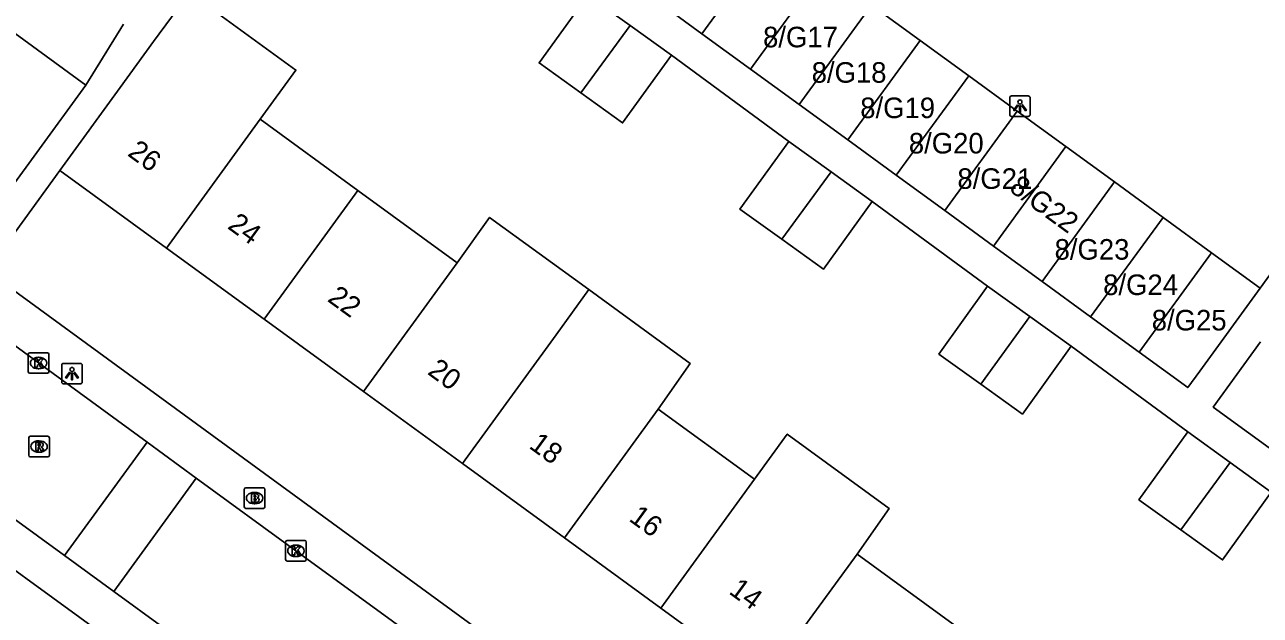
# Model space of a CAD drawing. Extents: x 159675 to 160530, y 382179 to 382901.
# Drawn here: x 160224.1 to 160284.3, y 382634 to 382662.7 of the extents above; entities that cross this region are included whole.
import ezdxf

# ---------------------------------------------------------------- set-up
doc = ezdxf.new("R2010")
doc.units = 0
for name, color, linetype in [('IMGEO_Brandkraan', 7, 'Continuous'), ('IMGEO_Kolk', 7, 'Continuous'), ('IMGEO_Lichtpunt', 7, 'Continuous'), ('IMGEO_Pand', 7, 'Continuous'), ('IMGEO_Pand_nummerreeks', 7, 'Continuous'), ('IMGEO_Rijbaan_lokaal_open', 7, 'Continuous'), ('IMGEO_Rioolput', 7, 'Continuous'), ('IMGEO_Voetpad_open', 7, 'Continuous')]:
    doc.layers.add(name, color=color, linetype=linetype)

msp = doc.modelspace()

# ---------------------------------------------------------------- linework, layer by layer
at = {"layer": 'IMGEO_Brandkraan'}
for p, q in [((160234.798, 382639.23), (160234.798, 382640.082)), ((160234.873, 382640.156), (160235.725, 382640.156)), ((160235.286, 382639.936), (160235.311, 382639.936)), ((160235.799, 382640.082), (160235.799, 382639.23)), ((160235.309, 382639.376), (160235.284, 382639.376)), ((160235.725, 382639.156), (160234.873, 382639.156))]:
    msp.add_line(p, q, dxfattribs=at)
for points in [[(160234.798, 382639.23), (160234.798, 382640.082)], [(160234.873, 382640.156), (160235.725, 382640.156)], [(160235.799, 382640.082), (160235.799, 382639.23)], [(160235.146, 382639.856), (160235.146, 382639.456), (160235.359, 382639.456)], [(160235.377, 382639.856), (160235.146, 382639.856)], [(160235.325, 382639.775), (160235.271, 382639.775), (160235.271, 382639.699)], [(160235.271, 382639.699), (160235.324, 382639.699)], [(160235.333, 382639.623), (160235.271, 382639.623), (160235.271, 382639.542)], [(160235.271, 382639.542), (160235.333, 382639.542)], [(160235.725, 382639.156), (160234.873, 382639.156)]]:
    msp.add_lwpolyline(points, dxfattribs=at)
for centre, radius, start, end in [((160234.875, 382640.08), 0.0765, 91.55205, 178.44795), ((160234.875, 382640.08), 0.0765, 91.55205, 178.44795), ((160235.723, 382640.08), 0.0765, 1.55205, 88.44795), ((160235.723, 382640.08), 0.0765, 1.55205, 88.44795), ((160235.326, 382639.737), 0.0379, 267.82845, 90.93552), ((160235.334, 382639.582), 0.0404, 269.87594, 90.50774), ((160235.365, 382639.707), 0.251, 268.66757, 293.53466), ((160235.381, 382639.711), 0.145, 59.4692, 91.53667), ((160235.406, 382639.758), 0.0922, 285.51372, 58.15012), ((160235.411, 382639.566), 0.105, 301.31148, 78.98903), ((160234.875, 382639.232), 0.0765, 181.55205, 268.44795), ((160234.875, 382639.232), 0.0765, 181.55205, 268.44795), ((160235.723, 382639.232), 0.0765, 271.55205, 358.44795), ((160235.723, 382639.232), 0.0765, 271.55205, 358.44795)]:
    msp.add_arc(centre, radius, start, end, dxfattribs=at)
for centre, major_axis, ratio, start_param, end_param in [((160235.285, 382639.656), (-0.387, 0.002), 0.722429, 4.712389, 7.853982), ((160235.31, 382639.656), (-0.39, 0.002), 0.717154, 1.570796, 4.712389)]:
    msp.add_ellipse(centre, major_axis=major_axis, ratio=ratio, start_param=start_param, end_param=end_param, dxfattribs=at)
at = {"layer": 'IMGEO_Kolk'}
for p, q in [((160224.283, 382645.802), (160224.283, 382646.654)), ((160224.358, 382646.728), (160225.21, 382646.728)), ((160224.771, 382646.508), (160224.796, 382646.508)), ((160225.284, 382646.654), (160225.284, 382645.802)), ((160224.794, 382645.948), (160224.769, 382645.948)), ((160225.21, 382645.728), (160224.358, 382645.728)), ((160236.809, 382636.664), (160236.809, 382637.516)), ((160236.884, 382637.59), (160237.736, 382637.59)), ((160237.81, 382637.516), (160237.81, 382636.664)), ((160237.297, 382637.37), (160237.322, 382637.37)), ((160237.736, 382636.59), (160236.884, 382636.59)), ((160237.32, 382636.81), (160237.295, 382636.81))]:
    msp.add_line(p, q, dxfattribs=at)
for points in [[(160224.283, 382645.802), (160224.283, 382646.654)], [(160224.358, 382646.728), (160225.21, 382646.728)], [(160225.284, 382646.654), (160225.284, 382645.802)], [(160224.604, 382646.428), (160224.727, 382646.428), (160224.727, 382646.277), (160224.857, 382646.428), (160225.021, 382646.428), (160224.875, 382646.277), (160225.028, 382646.028), (160224.876, 382646.028), (160224.791, 382646.192), (160224.727, 382646.125), (160224.727, 382646.028), (160224.604, 382646.028), (160224.604, 382646.428)], [(160225.21, 382645.728), (160224.358, 382645.728)], [(160236.809, 382636.664), (160236.809, 382637.516)], [(160236.884, 382637.59), (160237.736, 382637.59)], [(160237.81, 382637.516), (160237.81, 382636.664)], [(160237.13, 382637.29), (160237.253, 382637.29), (160237.253, 382637.139), (160237.383, 382637.29), (160237.547, 382637.29), (160237.401, 382637.139), (160237.554, 382636.89), (160237.402, 382636.89), (160237.317, 382637.054), (160237.253, 382636.987), (160237.253, 382636.89), (160237.13, 382636.89), (160237.13, 382637.29)], [(160237.736, 382636.59), (160236.884, 382636.59)]]:
    msp.add_lwpolyline(points, dxfattribs=at)
for centre, start, end in [((160224.36, 382646.652), 91.55205, 178.44795), ((160224.36, 382646.652), 91.55205, 178.44795), ((160225.208, 382646.652), 1.55205, 88.44795), ((160225.208, 382646.652), 1.55205, 88.44795), ((160224.36, 382645.804), 181.55205, 268.44795), ((160224.36, 382645.804), 181.55205, 268.44795), ((160225.208, 382645.804), 271.55205, 358.44795), ((160225.208, 382645.804), 271.55205, 358.44795), ((160236.886, 382637.514), 91.55205, 178.44795), ((160236.886, 382637.514), 91.55205, 178.44795), ((160237.734, 382637.514), 1.55205, 88.44795), ((160237.734, 382637.514), 1.55205, 88.44795), ((160236.886, 382636.666), 181.55205, 268.44795), ((160236.886, 382636.666), 181.55205, 268.44795), ((160237.734, 382636.666), 271.55205, 358.44795), ((160237.734, 382636.666), 271.55205, 358.44795)]:
    msp.add_arc(centre, 0.0765, start, end, dxfattribs=at)
for centre, major_axis, ratio, start_param, end_param in [((160224.77, 382646.228), (-0.387, 0.002), 0.722429, 4.712389, 7.853982), ((160224.795, 382646.228), (-0.39, 0.002), 0.717154, 1.570796, 4.712389), ((160237.296, 382637.09), (-0.387, 0.002), 0.722429, 4.712389, 7.853982), ((160237.321, 382637.09), (-0.39, 0.002), 0.717154, 1.570796, 4.712389)]:
    msp.add_ellipse(centre, major_axis=major_axis, ratio=ratio, start_param=start_param, end_param=end_param, dxfattribs=at)
at = {"layer": 'IMGEO_Lichtpunt'}
for p, q in [((160272.959, 382659.227), (160272.151, 382659.227)), ((160272.959, 382659.227), (160272.151, 382659.227)), ((160272.057, 382659.132), (160272.057, 382658.325)), ((160272.057, 382659.132), (160272.057, 382658.325)), ((160273.053, 382658.325), (160273.053, 382659.132)), ((160273.053, 382658.325), (160273.053, 382659.132)), ((160272.151, 382658.231), (160272.959, 382658.231)), ((160272.151, 382658.231), (160272.959, 382658.231)), ((160225.911, 382646.116), (160225.911, 382645.309)), ((160225.911, 382646.116), (160225.911, 382645.309)), ((160226.813, 382646.211), (160226.005, 382646.211)), ((160226.813, 382646.211), (160226.005, 382646.211)), ((160226.907, 382645.309), (160226.907, 382646.116)), ((160226.907, 382645.309), (160226.907, 382646.116)), ((160226.005, 382645.215), (160226.813, 382645.215)), ((160226.005, 382645.215), (160226.813, 382645.215))]:
    msp.add_line(p, q, dxfattribs=at)
for points in [[(160272.431, 382658.796), (160272.47, 382658.768), (160272.282, 382658.506), (160272.244, 382658.533), (160272.431, 382658.796)], [(160272.533, 382658.748), (160272.58, 382658.748), (160272.58, 382658.426), (160272.533, 382658.426), (160272.533, 382658.748)], [(160272.643, 382658.768), (160272.681, 382658.795), (160272.868, 382658.533), (160272.829, 382658.505), (160272.643, 382658.768)], [(160226.285, 382645.78), (160226.324, 382645.752), (160226.136, 382645.49), (160226.098, 382645.517), (160226.285, 382645.78)], [(160226.387, 382645.732), (160226.434, 382645.732), (160226.434, 382645.41), (160226.387, 382645.41), (160226.387, 382645.732)], [(160226.497, 382645.752), (160226.535, 382645.779), (160226.722, 382645.517), (160226.683, 382645.489), (160226.497, 382645.752)]]:
    msp.add_lwpolyline(points, dxfattribs=at)
for centre in [(160272.556, 382658.93), (160226.41, 382645.914)]:
    msp.add_circle(centre, 0.0994, dxfattribs=at)
for centre, start, end in [((160272.151, 382659.132), 90, 180), ((160272.151, 382659.132), 90, 180), ((160272.959, 382659.132), 0, 90), ((160272.959, 382659.132), 0, 90), ((160272.151, 382658.325), 180, 270), ((160272.151, 382658.325), 180, 270), ((160272.959, 382658.325), 270, 0), ((160272.959, 382658.325), 270, 360), ((160226.005, 382646.116), 90, 180), ((160226.005, 382646.116), 90, 180), ((160226.813, 382646.116), 0, 90), ((160226.813, 382646.116), 0, 90), ((160226.005, 382645.309), 180, 270), ((160226.005, 382645.309), 180, 270), ((160226.813, 382645.309), 270, 0), ((160226.813, 382645.309), 270, 360)]:
    msp.add_arc(centre, 0.0946, start, end, dxfattribs=at)
at = {"layer": 'IMGEO_Pand'}
for points in [[(160257.075, 382662.255), (160260.6, 382667.096)], [(160259.44, 382660.533), (160262.965, 382665.374)], [(160225.818, 382655.601), (160228.762, 382659.644), (160230.381, 382661.868), (160232.124, 382664.262)], [(160232.124, 382664.262), (160237.311, 382660.486), (160235.567, 382658.092)], [(160251.184, 382659.371), (160249.147, 382660.836), (160251.52, 382664.137)], [(160251.52, 382664.137), (160253.578, 382662.658)], [(160257.075, 382662.255), (160254.71, 382663.977)], [(160265.33, 382663.652), (160261.805, 382658.811)], [(160267.695, 382661.929), (160265.33, 382663.652)], [(160223.476, 382654.796), (160220.036, 382657.301), (160223.647, 382662.26), (160227.087, 382659.755)], [(160253.578, 382662.658), (160251.184, 382659.371)], [(160253.578, 382662.658), (160255.587, 382661.213)], [(160259.44, 382660.533), (160257.075, 382662.255)], [(160264.17, 382657.089), (160267.695, 382661.929)], [(160270.06, 382660.207), (160267.695, 382661.929)], [(160255.587, 382661.213), (160253.214, 382657.912), (160251.184, 382659.371)], [(160261.805, 382658.811), (160259.44, 382660.533)], [(160227.087, 382659.755), (160224.695, 382656.471), (160223.476, 382654.796)], [(160266.535, 382655.367), (160270.06, 382660.207)], [(160270.06, 382660.207), (160272.425, 382658.485)], [(160264.17, 382657.089), (160261.805, 382658.811)], [(160235.567, 382658.092), (160231.003, 382651.826)], [(160235.567, 382658.092), (160240.322, 382654.63)], [(160272.425, 382658.485), (160268.9, 382653.645)], [(160274.79, 382656.763), (160272.425, 382658.485)], [(160260.964, 382652.25), (160258.925, 382653.716), (160261.298, 382657.017)], [(160261.298, 382657.017), (160263.358, 382655.537)], [(160266.535, 382655.367), (160264.17, 382657.089)], [(160271.265, 382651.923), (160274.79, 382656.763)], [(160274.79, 382656.763), (160277.155, 382655.041)], [(160231.003, 382651.826), (160225.818, 382655.601)], [(160260.964, 382652.25), (160263.358, 382655.537)], [(160263.358, 382655.537), (160265.365, 382654.093)], [(160268.9, 382653.645), (160266.535, 382655.367)], [(160277.155, 382655.041), (160273.63, 382650.201)], [(160279.52, 382653.319), (160277.155, 382655.041)], [(160235.759, 382648.363), (160240.322, 382654.63)], [(160240.322, 382654.63), (160245.165, 382651.104)], [(160265.365, 382654.093), (160262.992, 382650.792), (160260.964, 382652.25)], [(160245.165, 382651.104), (160246.736, 382653.317), (160251.562, 382649.804)], [(160271.265, 382651.923), (160268.9, 382653.645)], [(160275.995, 382648.479), (160279.52, 382653.319)], [(160281.885, 382651.597), (160279.52, 382653.319)], [(160273.63, 382650.201), (160271.265, 382651.923)], [(160235.759, 382648.363), (160231.003, 382651.826)], [(160278.36, 382646.756), (160281.885, 382651.597)], [(160281.885, 382651.597), (160284.25, 382649.875)], [(160245.165, 382651.104), (160240.602, 382644.837)], [(160275.995, 382648.479), (160273.63, 382650.201)], [(160245.413, 382641.334), (160249.975, 382647.601), (160251.562, 382649.804)], [(160251.562, 382649.804), (160256.508, 382646.204), (160254.943, 382643.984)], [(160270.646, 382645.2), (160268.608, 382646.665), (160270.981, 382649.966)], [(160270.981, 382649.966), (160273.039, 382648.487)], [(160284.25, 382649.875), (160281.308, 382645.833), (160280.726, 382645.034), (160278.36, 382646.756)], [(160240.602, 382644.837), (160235.759, 382648.363)], [(160270.646, 382645.2), (160273.039, 382648.487)], [(160273.039, 382648.487), (160275.048, 382647.042)], [(160278.36, 382646.756), (160275.995, 382648.479)], [(160275.048, 382647.042), (160272.675, 382643.741), (160270.646, 382645.2)], [(160245.413, 382641.334), (160240.602, 382644.837)], [(160254.943, 382643.984), (160250.379, 382637.718)], [(160254.943, 382643.984), (160259.633, 382640.569)], [(160259.633, 382640.569), (160261.224, 382642.77), (160266.188, 382639.156), (160264.626, 382636.933)], [(160280.388, 382638.107), (160278.351, 382639.572), (160280.724, 382642.873)], [(160280.724, 382642.873), (160282.782, 382641.394)], [(160250.379, 382637.718), (160245.413, 382641.334)], [(160282.782, 382641.394), (160280.388, 382638.107)], [(160282.782, 382641.394), (160284.791, 382639.949)], [(160255.07, 382634.302), (160259.633, 382640.569)], [(160284.791, 382639.949), (160282.418, 382636.648), (160280.388, 382638.107)], [(160255.07, 382634.302), (160250.379, 382637.718)], [(160264.626, 382636.933), (160260.063, 382630.667)], [(160264.626, 382636.933), (160269.489, 382633.393)], [(160260.063, 382630.667), (160255.07, 382634.302)]]:
    msp.add_lwpolyline(points, dxfattribs=at)
at = {"layer": 'IMGEO_Rijbaan_lokaal_open'}
for points in [[(160313.249, 382689.912), (160284.25, 382649.875)], [(160181.634, 382669.177), (160182.782, 382668.342), (160184.861, 382666.829), (160188.065, 382664.498), (160193.64, 382660.441), (160226.048, 382636.856)], [(160230.065, 382642.374), (160219.879, 382649.805)], [(160226.048, 382636.856), (160230.065, 382642.374)], [(160230.065, 382642.374), (160232.457, 382640.629)], [(160228.441, 382635.114), (160232.457, 382640.629)], [(160232.457, 382640.629), (160237.31, 382637.088), (160275.313, 382609.447)], [(160228.441, 382635.114), (160226.048, 382636.856)], [(160271.282, 382603.905), (160233.343, 382631.547), (160228.441, 382635.114)]]:
    msp.add_lwpolyline(points, dxfattribs=at)
at = {"layer": 'IMGEO_Rioolput'}
for p, q in [((160224.306, 382641.738), (160224.306, 382642.59)), ((160224.381, 382642.664), (160225.233, 382642.664)), ((160224.794, 382642.444), (160224.819, 382642.444)), ((160225.307, 382642.59), (160225.307, 382641.738)), ((160224.817, 382641.884), (160224.792, 382641.884)), ((160225.233, 382641.664), (160224.381, 382641.664))]:
    msp.add_line(p, q, dxfattribs=at)
for points in [[(160224.306, 382641.738), (160224.306, 382642.59)], [(160224.381, 382642.664), (160225.233, 382642.664)], [(160224.895, 382642.362), (160224.643, 382642.364), (160224.643, 382641.964)], [(160225.307, 382642.59), (160225.307, 382641.738)], [(160224.643, 382641.964), (160224.767, 382641.964), (160224.767, 382642.126), (160224.778, 382642.126)], [(160224.821, 382642.283), (160224.767, 382642.283), (160224.767, 382642.202)], [(160224.767, 382642.202), (160224.819, 382642.202)], [(160224.825, 382642.097), (160224.896, 382641.964), (160225.036, 382641.964), (160224.971, 382642.09)], [(160225.233, 382641.664), (160224.381, 382641.664)]]:
    msp.add_lwpolyline(points, dxfattribs=at)
for centre, radius, start, end in [((160224.383, 382642.588), 0.0765, 91.55205, 178.44795), ((160224.383, 382642.588), 0.0765, 91.55205, 178.44795), ((160224.894, 382642.252), 0.109, 350.36119, 89.41601), ((160225.231, 382642.588), 0.0765, 1.55205, 88.44795), ((160225.231, 382642.588), 0.0765, 1.55205, 88.44795), ((160224.383, 382641.74), 0.0765, 181.55205, 268.44795), ((160224.383, 382641.74), 0.0765, 181.55205, 268.44795), ((160224.777, 382642.073), 0.0533, 26.02933, 88.69889), ((160224.803, 382642.391), 0.19, 274.7715, 282.96867), ((160224.827, 382642.187), 0.0964, 77.00612, 93.18647), ((160224.841, 382642.244), 0.0378, 276.66336, 79.67722), ((160224.892, 382642.252), 0.112, 277.58423, 350.98172), ((160224.876, 382642.037), 0.108, 29.51342, 73.79051), ((160225.231, 382641.74), 0.0765, 271.55205, 358.44795), ((160225.231, 382641.74), 0.0765, 271.55205, 358.44795)]:
    msp.add_arc(centre, radius, start, end, dxfattribs=at)
for centre, major_axis, ratio, start_param, end_param in [((160224.793, 382642.164), (-0.387, 0.002), 0.722429, 4.712389, 7.853982), ((160224.818, 382642.164), (-0.39, 0.002), 0.717154, 1.570796, 4.712389)]:
    msp.add_ellipse(centre, major_axis=major_axis, ratio=ratio, start_param=start_param, end_param=end_param, dxfattribs=at)
at = {"layer": 'IMGEO_Voetpad_open'}
for points in [[(160228.915, 382662.727), (160227.087, 382659.755)], [(160255.587, 382661.213), (160261.298, 382657.017)], [(160251.643, 382614.384), (160252.294, 382615.273), (160195.833, 382656.371)], [(160222.269, 382650.715), (160225.818, 382655.601)], [(160265.365, 382654.093), (160270.981, 382649.966)], [(160222.269, 382650.715), (160223.382, 382649.907), (160283.332, 382606.14)], [(160284.261, 382647.261), (160281.962, 382644.087), (160292.097, 382636.716)], [(160275.048, 382647.042), (160280.724, 382642.873)]]:
    msp.add_lwpolyline(points, dxfattribs=at)

# ---------------------------------------------------------------- texts
at = {"layer": 'IMGEO_Pand_nummerreeks'}
for s, p in [('8/G17', (160260.052, 382661.593)), ('8/G18', (160262.417, 382659.87)), ('8/G19', (160264.782, 382658.148)), ('8/G20', (160267.147, 382656.426)), ('8/G21', (160269.512, 382654.704)), ('8/G23', (160274.242, 382651.26)), ('8/G24', (160276.607, 382649.538)), ('8/G25', (160278.972, 382647.815))]:
    msp.add_text(s, height=1, dxfattribs=at).set_placement(p)
for s, rotation, p in [('26', 323.94377, (160229.066, 382656.353)), ('8/G22', 323.97263, (160271.98, 382654.637)), ('24', 323.94146, (160233.933, 382652.81)), ('22', 323.94146, (160238.797, 382649.268)), ('20', 323.94377, (160243.668, 382645.72)), ('18', 323.94146, (160248.609, 382642.124)), ('16', 323.94146, (160253.473, 382638.582)), ('14', 323.94146, (160258.339, 382635.039))]:
    msp.add_text(s, height=1, rotation=rotation, dxfattribs=at).set_placement(p)

doc.saveas('drawing.dxf')
